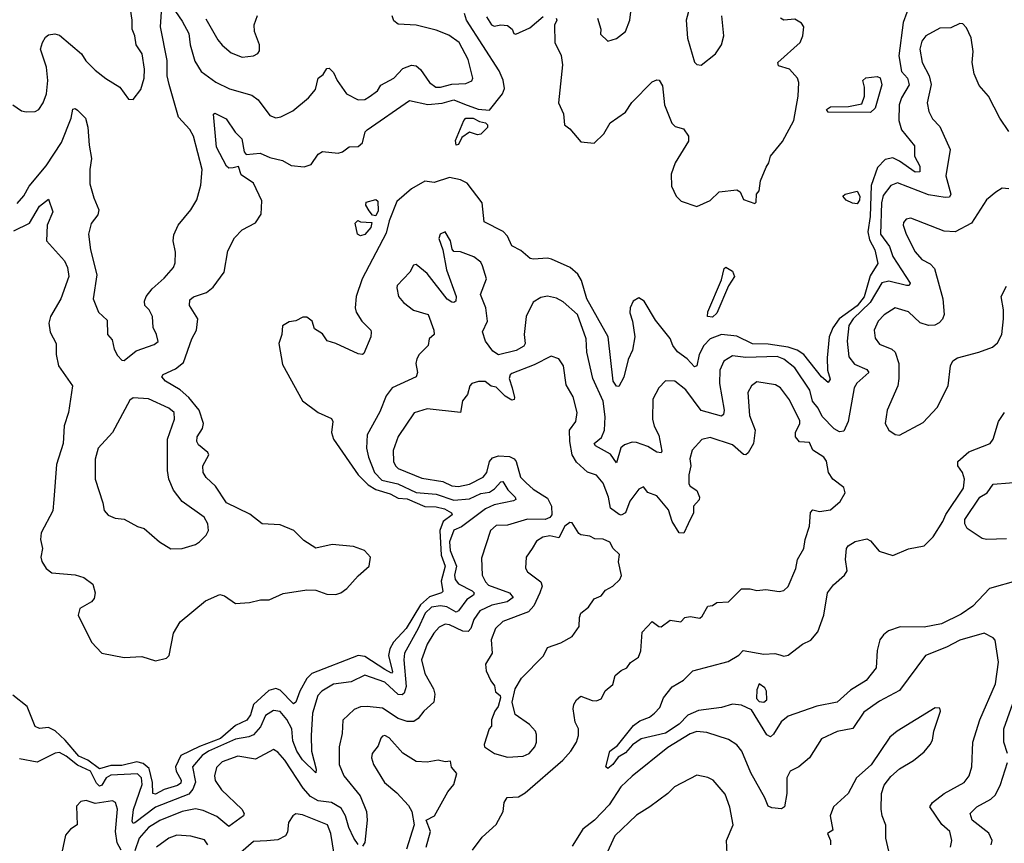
# Model space of a CAD drawing. Extents: x 1690054 to 1842981, y 782881 to 914114.
# Tile 541 of 656: x 1822296 to 1826715, y 830152 to 833848. Entities that reach past the tile are written whole.
import ezdxf

# ---------------------------------------------------------------- set-up
doc = ezdxf.new("R2010")
doc.units = 0

msp = doc.modelspace()

# ---------------------------------------------------------------- linework, layer by layer
at = {"layer": '0CON10XD'}
for points in [[(1822265.4, 833465.4), (1822305, 833438), (1822325, 833434), (1822365, 833435.8), (1822382, 833445), (1822402.2, 833475), (1822416.9, 833515), (1822422.6, 833575), (1822417.3, 833635), (1822390, 833715), (1822398.7, 833745), (1822411.4, 833768.6), (1822425, 833779.5), (1822454.7, 833784.7), (1822475, 833777.5), (1822573.6, 833693.6), (1822593.4, 833663.4), (1822635, 833621.4), (1822683.3, 833583.3), (1822745.8, 833545), (1822785, 833491.2), (1822805, 833490), (1822840, 833535), (1822855.4, 833585), (1822856, 833625), (1822845.4, 833695), (1822818.4, 833735), (1822812.7, 833775), (1822800.8, 833805), (1822801.5, 833845), (1822781.9, 833975)], [(1826293.3, 833925), (1826260.7, 833835), (1826242.2, 833685), (1826254.2, 833615), (1826280.9, 833585), (1826287.6, 833555), (1826253.3, 833496.7), (1826242.9, 833465), (1826240.9, 833395), (1826253.6, 833353.6), (1826311.5, 833281.5), (1826312.1, 833235), (1826335, 833190.8), (1826335.4, 833165), (1826315, 833163.6), (1826245, 833213), (1826215, 833226.9), (1826180.6, 833219.4), (1826145.9, 833184.1), (1826116.9, 833103.1), (1826113, 832965), (1826102.5, 832895), (1826110.2, 832860.2), (1826133.9, 832815), (1826147.1, 832752.9), (1826112.3, 832697.7), (1826086.2, 832603.8), (1826055, 832563.6), (1825974.3, 832505), (1825945.1, 832465), (1825928.9, 832425), (1825919.7, 832330.3), (1825921.1, 832275), (1825933.6, 832235), (1825925, 832220), (1825895, 832244.7), (1825815, 832344.5), (1825784.7, 832365), (1825745, 832378), (1825655, 832392.1), (1825585, 832392.6), (1825515, 832427.4), (1825445, 832434.5), (1825395, 832415.2), (1825365.7, 832385), (1825346.2, 832345), (1825335.5, 832295), (1825325, 832290.5), (1825292.2, 832325), (1825247.7, 832357.7), (1825227.1, 832385), (1825215, 832416.7), (1825149.4, 832499.4), (1825098.6, 832585), (1825075, 832598.8), (1825049.1, 832585), (1825036.2, 832555), (1825035, 832532.5), (1825046.9, 832495), (1825056.8, 832425), (1825046.6, 832365), (1825026.7, 832323.3), (1825006.9, 832243.1)], [(1825306.8, 833916.8), (1825287.1, 833845), (1825293.8, 833765), (1825325, 833656.7), (1825335, 833646.2), (1825355, 833644), (1825419.2, 833695), (1825445.6, 833735), (1825455.6, 833775), (1825447.5, 833865)], [(1822269.5, 832900.5), (1822340.3, 832935), (1822385, 833010.4), (1822425, 833042.5), (1822444.5, 832985), (1822418.9, 832925), (1822415.9, 832855.9), (1822496.7, 832765), (1822510.9, 832735), (1822517.5, 832695), (1822481.5, 832595), (1822433.9, 832515), (1822426.4, 832485), (1822433.6, 832445), (1822460.5, 832395), (1822460.4, 832345), (1822470, 832295), (1822532.9, 832205), (1822515.4, 832085), (1822495.3, 832025), (1822492, 831945), (1822461.4, 831851.4), (1822450, 831695), (1822444.3, 831644.3), (1822393.4, 831545), (1822389.6, 831515), (1822398.2, 831475), (1822390.9, 831435), (1822395, 831416.7), (1822414.6, 831384.6), (1822440, 831365), (1822545, 831356.7), (1822584.5, 831344.5), (1822623.8, 831315), (1822634.3, 831275), (1822630.3, 831249.7), (1822618.8, 831235), (1822566, 831205), (1822558.8, 831175), (1822619.1, 831055), (1822665, 831004.4), (1822765, 830986.2), (1822845, 830989.2), (1822905, 830970), (1822955, 830982.5), (1822966.7, 830995), (1822985.8, 831095), (1823015.7, 831145), (1823130, 831240), (1823195, 831268.9), (1823215, 831261.9), (1823265, 831227.1), (1823327.1, 831232.9), (1823376.2, 831243.8), (1823415.5, 831244.5), (1823478, 831272), (1823585, 831289.5), (1823625, 831287.5), (1823675, 831269.2), (1823715, 831268.8), (1823737.1, 831275), (1823764.5, 831295), (1823815, 831351.4), (1823864.2, 831395), (1823870.8, 831435), (1823844, 831465), (1823795, 831483.1), (1823698, 831492), (1823625, 831476.5), (1823571.1, 831511.1), (1823526.9, 831555), (1823465, 831581.2), (1823385, 831585.2), (1823328.9, 831628.9), (1823225, 831679.3), (1823174.9, 831754.9), (1823133.3, 831793.3), (1823119.1, 831815), (1823118.6, 831845), (1823144.4, 831895), (1823140, 831905), (1823099.4, 831939.4), (1823091.5, 831955), (1823092.3, 831975), (1823116.8, 832013.2), (1823121.5, 832035), (1823101.3, 832095), (1823055, 832152.2), (1823016.1, 832186.1), (1822950.4, 832225), (1822934.5, 832245), (1822940.5, 832255), (1822995, 832280.9), (1823030.7, 832309.3), (1823068.6, 832415), (1823089, 832455), (1823095.7, 832505), (1823058, 832565), (1823060.3, 832589.7), (1823076.6, 832603.4), (1823135, 832623.7), (1823165, 832647.2), (1823214.1, 832715), (1823230.3, 832809.7), (1823260.8, 832869.2), (1823295.3, 832904.7), (1823355, 832936.5), (1823380.5, 832975), (1823383.1, 833035), (1823345, 833114.5), (1823290.8, 833150.8), (1823278.3, 833188.3), (1823255, 833182.9), (1823235, 833180.9), (1823225, 833190), (1823179, 833275), (1823166.4, 833423.6), (1823171.4, 833428.6), (1823222.7, 833402.7), (1823262.7, 833342.7), (1823293.6, 833313.6), (1823303.4, 833255), (1823312.7, 833242.7), (1823375, 833248), (1823419.1, 833229.1), (1823475.9, 833215.9), (1823515, 833192.9), (1823572.7, 833187.3), (1823605, 833197.5), (1823635, 833244.2), (1823655, 833255.8), (1823725, 833248.5), (1823745, 833254.6), (1823775, 833276.5), (1823815, 833278.9), (1823835.4, 833295), (1823846.4, 833343.6), (1823855, 833354), (1824045, 833485.3), (1824127.4, 833467.4), (1824192.8, 833472.8), (1824245, 833487.8), (1824291.9, 833468.1), (1824354.4, 833445.6), (1824405, 833441.6), (1824462.7, 833515), (1824471.2, 833538.8), (1824465.9, 833575.9), (1824447.9, 833617.9), (1824301.1, 833845), (1824292.9, 833875)], [(1822285, 833022.3), (1822315, 833057.5), (1822339.4, 833100.6), (1822415, 833192.1), (1822484, 833296), (1822527.9, 833405), (1822535, 833446.2), (1822545, 833448.6), (1822555, 833441.9), (1822591.2, 833405), (1822602.5, 833365), (1822608.6, 833285), (1822618, 833225), (1822610.9, 833175), (1822611.4, 833111.4), (1822628.6, 833048.6), (1822651.8, 832995), (1822647.7, 832972.3), (1822616.8, 832933.2), (1822605.4, 832885), (1822613.4, 832815), (1822642.6, 832702.6), (1822626.4, 832595), (1822650.6, 832535), (1822689.1, 832499.1), (1822690, 832435), (1822710.7, 832410.7), (1822719.7, 832369.7), (1822735, 832340), (1822755, 832320), (1822765, 832318.8), (1822818.5, 832361.5), (1822900, 832390), (1822917, 832403), (1822910.8, 832435), (1822895.7, 832465.7), (1822892, 832515), (1822877.5, 832545), (1822857.5, 832565), (1822857.1, 832585), (1822864.4, 832605), (1822890.7, 832639.3), (1822945, 832687.1), (1822986.9, 832735), (1822993.7, 832756.3), (1822995.4, 832804.6), (1822985.5, 832854.5), (1822987.4, 832882.6), (1823007.5, 832925), (1823065, 832994.3), (1823090.8, 833039.2), (1823108.5, 833105), (1823115.3, 833175), (1823076.9, 833325), (1823059.1, 833355), (1823009.7, 833409.7), (1822966.4, 833556.4), (1822958.8, 833595), (1822958.4, 833665), (1822928.8, 833815), (1822934.4, 833905.6)], [(1822995, 833883.8), (1823025, 833841.1), (1823055.5, 833785), (1823060.7, 833735), (1823082, 833662), (1823110, 833615), (1823176.5, 833566.5), (1823237.5, 833537.5), (1823338.3, 833508.3), (1823367.2, 833487.2), (1823418.3, 833418.3), (1823445, 833406.4), (1823468.7, 833411.3), (1823521.5, 833438.5), (1823592.7, 833497.3), (1823623.9, 833535), (1823636.2, 833585), (1823658.1, 833601.9), (1823675, 833628.8), (1823685, 833630), (1823705, 833611.2), (1823721.1, 833575), (1823763.5, 833515), (1823815, 833488.5), (1823845, 833490), (1823865, 833500.8), (1823901.9, 833528.1), (1823916.8, 833553.2), (1823975.7, 833585), (1824015, 833628.9), (1824055, 833643.3), (1824075, 833641.1), (1824094.7, 833624.7), (1824135.5, 833565), (1824164.3, 833545), (1824185, 833544.3), (1824235, 833558.3), (1824299.1, 833560.9), (1824325, 833572.5), (1824329.4, 833585), (1824309.5, 833669.5), (1824268.2, 833745), (1824221.7, 833778.3), (1824165, 833800.8), (1824075, 833823.3), (1823995, 833826.9), (1823975, 833842), (1823967.1, 833865)], [(1823132.1, 833852.1), (1823185, 833757.5), (1823205, 833732.5), (1823245, 833699.4), (1823295, 833680), (1823345, 833685.8), (1823364.3, 833695.7), (1823371.7, 833708.3), (1823372.9, 833735), (1823350.6, 833795), (1823348.9, 833825), (1823363.4, 833866.6)], [(1824888.5, 833855), (1824904.3, 833805.7), (1824903.1, 833783.1), (1824935, 833751.2), (1824975, 833762.9), (1825014.4, 833795), (1825034.3, 833845), (1825040, 833895)], [(1826735.8, 833345.8), (1826695, 833406), (1826644.4, 833505), (1826602.6, 833552.6), (1826579.1, 833605), (1826570.9, 833655), (1826575.6, 833705), (1826565.9, 833765.9), (1826545, 833811.2), (1826528.3, 833828.3), (1826515, 833830), (1826475, 833811.1), (1826425, 833808.9), (1826362.5, 833775), (1826345, 833750.8), (1826336.1, 833715), (1826346.1, 833655), (1826378, 833595), (1826386.6, 833556.6), (1826368.8, 833475), (1826375.4, 833435), (1826392.9, 833402.9), (1826425, 833367.5), (1826472.1, 833265), (1826452.6, 833147.4), (1826475.3, 833064.7), (1826468.9, 833051.1), (1826449.8, 833049.8), (1826375, 833061.5), (1826235, 833114.7), (1826205, 833103.9), (1826171.1, 833058.9), (1826164.1, 833025), (1826158.7, 832885), (1826199.8, 832829.8), (1826214.5, 832784.5), (1826292, 832665), (1826287.5, 832655), (1826275.5, 832654.5), (1826196.2, 832673.8), (1826165, 832667.2), (1826112.2, 832577.8), (1826037.1, 832505), (1826016.4, 832475), (1826009.3, 832405), (1826017.1, 832335), (1826041.9, 832301.9), (1826098.5, 832278.5), (1826106.9, 832265), (1826053.6, 832216.4), (1826041.1, 832195), (1826014.1, 832045), (1825995, 832000.6), (1825975, 831997.8), (1825950.9, 832010.9), (1825897.1, 832067.1), (1825880, 832105), (1825854.3, 832135), (1825841.9, 832185), (1825774.7, 832285), (1825725, 832324.8), (1825695, 832335.6), (1825555, 832331.7), (1825495, 832339.1), (1825456.4, 832315), (1825438.6, 832275), (1825436.3, 832215), (1825457.1, 832095), (1825454.7, 832075.3), (1825445, 832067.9), (1825355, 832093.2), (1825285, 832186), (1825235.9, 832225.9), (1825195, 832226.4), (1825163.9, 832196.1), (1825137.8, 832145), (1825136.2, 832055), (1825143.5, 832023.5), (1825163.8, 831983.8), (1825178.5, 831911.5), (1825175, 831904.4), (1825155, 831906.8), (1825115, 831932.5), (1825065, 831950.8), (1825045, 831951.3), (1825009.9, 831940.1), (1824993.7, 831926.3), (1824975, 831858.8), (1824947.5, 831897.5), (1824879.6, 831935), (1824875, 831945.6), (1824907.1, 831972.9), (1824920.5, 832005), (1824923.3, 832065), (1824914.2, 832135), (1824867.6, 832237.6), (1824842.1, 832355), (1824838.6, 832415), (1824800, 832525), (1824735, 832580.8), (1824705, 832597.7), (1824665, 832606.2), (1824635, 832600.4), (1824600.1, 832579.9), (1824569.3, 832515), (1824560, 832435), (1824565, 832394.2), (1824558, 832382), (1824525, 832363.2), (1824445, 832343.6), (1824420.2, 832360.2), (1824386.1, 832405), (1824373.9, 832446.1), (1824395.3, 832495), (1824387.4, 832555), (1824364.1, 832615), (1824390.4, 832685), (1824373.5, 832743.5), (1824365, 832759.4), (1824334, 832784), (1824275, 832805.5), (1824245, 832807.8), (1824237.5, 832817.5), (1824229.4, 832855), (1824205, 832896.2), (1824183.8, 832885), (1824176.7, 832865), (1824195.4, 832815.4), (1824211.4, 832725), (1824254.4, 832605), (1824253.8, 832585), (1824245, 832578), (1824235, 832580), (1824215, 832593.8), (1824125, 832708.4), (1824075, 832748.5), (1824064.1, 832745.9), (1824047.3, 832715), (1823990.5, 832655), (1823988.2, 832645), (1823995.8, 832605), (1824018, 832578), (1824064.2, 832544.2), (1824129.4, 832525), (1824154.3, 832455), (1824155.7, 832435), (1824133.1, 832415), (1824129.2, 832385), (1824088.6, 832345), (1824078.5, 832325), (1824074.5, 832305), (1824082.2, 832265), (1824076, 832245), (1823968, 832195), (1823940.9, 832159.1), (1823912, 832088), (1823855.3, 831984.7), (1823852.8, 831925), (1823861.7, 831885), (1823889.2, 831815), (1823921.6, 831781.6), (1823993.2, 831765), (1824075, 831725.9), (1824165, 831718.2), (1824245, 831691.6), (1824315, 831697.6), (1824365, 831721.9), (1824405, 831728.1), (1824427.5, 831742.5), (1824455, 831773.9), (1824465, 831775.4), (1824487.1, 831737.1), (1824520, 831705), (1824522.9, 831695), (1824512.2, 831687.8), (1824425, 831670.3), (1824387.3, 831652.7), (1824278.9, 831571.1), (1824245, 831557.1), (1824224.9, 831505), (1824227.7, 831465), (1824256, 831395), (1824247.8, 831355), (1824250.3, 831335), (1824266.2, 831316.2), (1824327.2, 831285), (1824335.8, 831275), (1824333.3, 831265), (1824303.1, 831245), (1824265.4, 831194.6), (1824255, 831189.6), (1824213.2, 831213.2), (1824185, 831217.9), (1824145, 831210.7), (1824116.6, 831185), (1824085.2, 831115), (1824023.3, 831005), (1824020.5, 830975), (1824031, 830855), (1824022.2, 830825), (1824012.3, 830817.7), (1823995, 830820), (1823935.3, 830875), (1823845, 830905.9), (1823784.2, 830875.8), (1823704.7, 830865.3), (1823652.9, 830835), (1823634.5, 830815)], [(1824390.8, 833860.8), (1824413.9, 833825), (1824425, 833819.1), (1824455, 833824.2), (1824485, 833820.8), (1824505.6, 833805.6), (1824513.8, 833785), (1824522.7, 833782.7), (1824585, 833810.8), (1824645, 833862.5)], [(1824703.3, 833855), (1824706, 833845), (1824696.9, 833823.1), (1824697.1, 833745), (1824726.2, 833686.2), (1824732.8, 833645), (1824713.9, 833473.9), (1824736.5, 833425), (1824741.8, 833375), (1824765, 833358.1), (1824815, 833300), (1824875, 833293.1), (1824917.9, 833335), (1824945.5, 833384.5), (1825015, 833432.5), (1825043.8, 833476.2), (1825135, 833568), (1825155, 833578), (1825165.5, 833575.5), (1825180.3, 833550.3), (1825190.4, 833465), (1825223.2, 833383.2), (1825238.3, 833368.3), (1825275, 833358.1), (1825297.7, 833325), (1825296.9, 833303.1), (1825237.3, 833205), (1825219.5, 833155), (1825220.9, 833100.9), (1825242.9, 833055), (1825265, 833033.1), (1825335, 833008.5), (1825395, 833036.4), (1825435, 833075.4), (1825514.1, 833084.1), (1825528.8, 833075), (1825545, 833040), (1825595, 833022.5), (1825601.7, 833028.3), (1825602.5, 833065), (1825615, 833080), (1825621.2, 833125), (1825645.7, 833185), (1825658.1, 833205), (1825665.4, 833235), (1825718.9, 833301.1), (1825770.9, 833395), (1825789.6, 833505), (1825793.3, 833565), (1825787.1, 833585), (1825750.8, 833625), (1825700.9, 833640.9), (1825699.1, 833655), (1825798.1, 833745), (1825810, 833775), (1825815.8, 833815), (1825805, 833832), (1825775, 833850), (1825725, 833845.5), (1825711.1, 833855)], [(1826115, 833431.2), (1825925, 833432.9), (1825916.7, 833445), (1825935, 833456.7), (1826015, 833457.5), (1826075, 833470), (1826087.5, 833505), (1826087.5, 833545), (1826080, 833575), (1826093.6, 833586.4), (1826145, 833593.3), (1826157, 833587), (1826165.5, 833555), (1826135, 833450), (1826115, 833431.2)], [(1824255, 833284.2), (1824252.5, 833305), (1824288.8, 833395), (1824298.8, 833405), (1824332, 833405), (1824360.3, 833390.2), (1824386.4, 833385), (1824395.4, 833375), (1824395, 833363.8), (1824365, 833333.8), (1824350.7, 833330.7), (1824315, 833342.5), (1824280.7, 833319.3), (1824265, 833287.5), (1824255, 833284.2)], [(1825006.9, 832243.1), (1824985, 832200.8), (1824975, 832203.3), (1824959.6, 832225), (1824937.3, 832425), (1824841, 832595), (1824817.2, 832677.2), (1824800.8, 832705), (1824765.9, 832735.9), (1824682.2, 832772.2), (1824665, 832777.3), (1824602.3, 832772.3), (1824586.4, 832776.4), (1824545, 832812.5), (1824505, 832833.3), (1824485.6, 832875.6), (1824466.4, 832896.4), (1824381.1, 832941.1), (1824371.2, 833025), (1824305, 833113.5), (1824275, 833128.2), (1824225, 833138.9), (1824156.6, 833116.6), (1824115, 833122.2), (1824055, 833089.1), (1823988.6, 833031.4), (1823954.8, 832945), (1823941, 832889), (1823832.9, 832685), (1823805.5, 832605), (1823802, 832555), (1823806.9, 832535), (1823832.2, 832495), (1823872, 832455), (1823874, 832445), (1823872, 832425), (1823840, 832350), (1823834.4, 832345.6), (1823815, 832348.5), (1823715, 832394.4), (1823675.8, 832405.8), (1823655, 832437.5), (1823619.7, 832459.7), (1823608.2, 832495), (1823585, 832512.2), (1823567.4, 832512.6), (1823535, 832495.8), (1823505, 832492), (1823475.9, 832474.1), (1823472.9, 832435), (1823458.6, 832395), (1823475, 832300), (1823565, 832137.5), (1823636, 832085), (1823695, 832058.6), (1823702.2, 832045), (1823695.4, 831995), (1823703.8, 831965), (1823814.5, 831804.5), (1823859.6, 831759.6), (1823895, 831739), (1823959.3, 831719.3), (1823995, 831700.1), (1824035, 831698.1), (1824115, 831662.9), (1824165, 831662.2), (1824202.6, 831652.6), (1824233.6, 831635), (1824236.9, 831625), (1824196.7, 831595), (1824181.3, 831555), (1824187.7, 831445), (1824205.1, 831395), (1824187.3, 831327.3), (1824195, 831282), (1824189.2, 831275), (1824135, 831257.6), (1824095, 831221.2), (1824029.9, 831115), (1823974.4, 831055), (1823956.6, 831025), (1823950.7, 830995), (1823968.7, 830921.3), (1823964.4, 830915.6), (1823935, 830931.3), (1823845, 830990.6), (1823815, 830993.9), (1823607, 830913), (1823585, 830890.9), (1823553.7, 830835), (1823535, 830785.4), (1823525, 830777.8), (1823465, 830839.5), (1823445, 830846), (1823415, 830837), (1823345.7, 830775), (1823331.5, 830728.5), (1823315.3, 830704.7), (1823265, 830679.6), (1823197.9, 830622.1), (1823103.5, 830586.5), (1823020, 830545), (1822995.5, 830495), (1822998.8, 830475), (1823020.4, 830435), (1823018.7, 830421.3), (1823005, 830410.6), (1822945, 830392.7), (1822905, 830372.3), (1822893.2, 830375), (1822892.7, 830425), (1822876.9, 830486.9), (1822850.1, 830510.1), (1822822.2, 830517.8), (1822755, 830500.4), (1822705, 830500.1), (1822655, 830486.6), (1822602.2, 830525), (1822562.3, 830542.3), (1822501.1, 830615), (1822455, 830655.9), (1822425, 830671.3), (1822385, 830667.5), (1822365.3, 830675.3), (1822329.2, 830765), (1822266.2, 830816.2)], [(1826055, 833021.2), (1826033.6, 833023.6), (1826005, 833037.5), (1825990, 833055), (1826000, 833065), (1826055, 833077.5), (1826065.8, 833055), (1826065, 833037.5), (1826055, 833021.2)], [(1826735, 833088), (1826705, 833092), (1826676.7, 833073.3), (1826635, 833039.2), (1826567.1, 832935), (1826495, 832896.2), (1826445, 832898.9), (1826295, 832956.7), (1826275, 832951.9), (1826262.1, 832937.9), (1826260.4, 832925), (1826274.6, 832885), (1826315.3, 832805.3), (1826345, 832771.8), (1826382.7, 832752.7), (1826401.7, 832731.7), (1826438.4, 832595), (1826445.5, 832525), (1826437, 832503), (1826422.7, 832487.3), (1826403.3, 832476.7), (1826375, 832474.6), (1826337.1, 832487.1), (1826285, 832537.1), (1826225, 832553.8), (1826175, 832523.2), (1826149.1, 832495), (1826131.5, 832455), (1826135, 832418.8), (1826155, 832391.1), (1826209.6, 832369.6), (1826225.3, 832355.3), (1826240.9, 832305), (1826242.2, 832237.8), (1826236.4, 832205), (1826189.4, 832095), (1826180, 832035), (1826196.7, 832005), (1826225, 831986.7), (1826245, 831983.3)], [(1823895, 832966.7), (1823880, 832970), (1823865, 832990), (1823850, 833015), (1823851.7, 833028.3), (1823895, 833040), (1823903, 833033), (1823905, 832990), (1823895, 832966.7)], [(1823825, 832877.5), (1823812.5, 832885), (1823802.5, 832935), (1823813, 832947), (1823825, 832940), (1823877, 832937), (1823872.5, 832915), (1823845, 832884.2), (1823825, 832877.5)], [(1825405, 832513.1), (1825383.3, 832515), (1825383.9, 832536.1), (1825445, 832680), (1825458.3, 832731.7), (1825465, 832737.5), (1825495, 832718.8), (1825503.3, 832695), (1825477, 832653), (1825425, 832531.2), (1825405, 832513.1)], [(1826245, 831983.3), (1826350.3, 832039.7), (1826413, 832107), (1826462.9, 832205), (1826473.3, 832295), (1826483.9, 832316.1), (1826505, 832330.5), (1826601.2, 832355), (1826662.5, 832377.5), (1826685, 832397.5), (1826703.8, 832435), (1826710.7, 832505), (1826710.6, 832545), (1826700.3, 832605), (1826725, 832651.3)], [(1824329, 830121), (1824371.5, 830178.5), (1824435, 830236), (1824465.6, 830295), (1824471.1, 830335), (1824483.4, 830356.6), (1824535, 830360.4), (1824565, 830377.5), (1824733.3, 830525), (1824770.3, 830565), (1824794.6, 830605), (1824804.6, 830635), (1824803.8, 830665), (1824789.2, 830695), (1824780, 830755), (1824782.7, 830775), (1824795, 830795.7), (1824815, 830812.5), (1824865, 830792.9), (1824885, 830791.1), (1824905, 830800.6), (1824915, 830816), (1824923.9, 830836.1), (1824957.7, 830865), (1824969.1, 830905), (1824995, 830927.3), (1825020.6, 830939.4), (1825036.9, 830963.1), (1825072.6, 830987.4), (1825084.4, 831015), (1825090.3, 831099.7), (1825135, 831147.5), (1825163.8, 831125), (1825175, 831123.6), (1825215, 831153.6), (1825263.8, 831146.2), (1825281.2, 831165), (1825305, 831169.7), (1825348.1, 831161.9), (1825359.5, 831170.5), (1825384.6, 831215.4), (1825405, 831218.6), (1825425, 831231.9), (1825476.7, 831235), (1825535, 831294), (1825573.9, 831293.9), (1825605, 831286.2), (1825645, 831290.8), (1825705, 831282), (1825725, 831286.7), (1825745, 831303.8), (1825780, 831385), (1825786.9, 831425), (1825815.8, 831475), (1825820.8, 831515), (1825841.1, 831575), (1825845, 831636.2), (1825855, 831648), (1825885, 831641.2), (1825935, 831648.8), (1825978.8, 831685), (1826001.2, 831725), (1825995, 831748.8), (1825945, 831786), (1825926, 831815), (1825916.3, 831866.3), (1825905.5, 831885), (1825855.3, 831915.3), (1825840.7, 831950.7), (1825795, 831953.3), (1825778.5, 831975), (1825777.2, 831995), (1825797.5, 832035), (1825797.6, 832047.6), (1825751.1, 832141.1), (1825710.9, 832195), (1825688.7, 832208.7), (1825605, 832221.9), (1825580, 832205), (1825564.6, 832175), (1825571.9, 832071.9), (1825597, 832005), (1825588.8, 831945), (1825565, 831903.6), (1825555, 831895.3), (1825545, 831897.1), (1825495, 831940), (1825395, 831972.4), (1825356.9, 831963.1), (1825314.7, 831915.3), (1825303.5, 831876.5), (1825308.8, 831845), (1825298.7, 831805), (1825299.2, 831765), (1825305, 831754.5), (1825335.3, 831735.3), (1825347.6, 831705), (1825345, 831692.5), (1825320, 831665), (1825320.4, 831635), (1825295.4, 831585), (1825276.6, 831543.4), (1825255, 831545.3), (1825225, 831595.5), (1825207.8, 831647.8), (1825155, 831711.1), (1825115.3, 831725.3), (1825095, 831751.2), (1825075, 831740.8), (1825035, 831687.5), (1825014.6, 831635), (1824995, 831624.3), (1824986.6, 831626.6), (1824947.7, 831655), (1824938.4, 831705), (1824915, 831767.8), (1824884.1, 831804.1), (1824845, 831817.8), (1824795, 831862.1), (1824775.3, 831895), (1824764.7, 831955), (1824764.2, 832005), (1824792.2, 832045), (1824797.9, 832085), (1824780.5, 832155), (1824748.8, 832208.8), (1824736.4, 832295), (1824715, 832325.8), (1824681.7, 832338.3), (1824605, 832298.2), (1824505, 832260), (1824496.6, 832253.4), (1824493.2, 832236.8), (1824505.7, 832195), (1824517.3, 832152.7), (1824515, 832143.8), (1824505, 832140.8), (1824475, 832157.5), (1824435, 832198.2), (1824412.8, 832202.8), (1824385, 832223.9), (1824355, 832224.6), (1824325.3, 832214.7), (1824315.9, 832204.1), (1824305.5, 832165), (1824282.8, 832137.2), (1824275, 832084.4), (1824125, 832101.1), (1824066.5, 832083.5), (1823995, 831977.5), (1823971.6, 831915), (1823973.8, 831865), (1823982.1, 831845), (1823995, 831833.4), (1824100.2, 831790.2), (1824195, 831775.2), (1824235, 831756.5), (1824265, 831752.9), (1824315, 831764), (1824376.1, 831795), (1824393.1, 831815), (1824404.8, 831865.2), (1824418, 831882), (1824445, 831889.8), (1824495, 831887.1), (1824515, 831877.2), (1824523.7, 831865), (1824543.3, 831795), (1824568.9, 831768.9), (1824600.7, 831740.7), (1824665, 831701), (1824682.6, 831665), (1824683.8, 831626.2), (1824675, 831613.7), (1824655, 831605.2), (1824575, 831606.7), (1824485, 831578.6), (1824435, 831578.4), (1824409.1, 831555), (1824368.2, 831431.8), (1824371.8, 831355), (1824386.4, 831325), (1824400.6, 831310.6), (1824495, 831275.3), (1824511.5, 831255), (1824483.6, 831235), (1824415, 831221), (1824361.5, 831195), (1824334.1, 831155.9), (1824321.5, 831115), (1824308.3, 831101.7), (1824285, 831103), (1824225, 831131.7), (1824205, 831135.3), (1824178.8, 831121.2), (1824154.7, 831095), (1824124.8, 831045), (1824099.2, 830975), (1824114.3, 830914.3), (1824152.9, 830845), (1824158.7, 830821.3), (1824155.5, 830784.5), (1824109.2, 830745), (1824085, 830711.5), (1824065, 830698.9), (1824035, 830699), (1823995, 830712.2), (1823925, 830758.7), (1823855, 830766.1), (1823825, 830763.9), (1823797.8, 830752.2), (1823746.2, 830703.8), (1823744.1, 830645), (1823729.6, 830585), (1823730.7, 830505), (1823751.5, 830455), (1823824.2, 830365), (1823852.5, 830295), (1823855.9, 830255), (1823845.4, 830155), (1823835, 830138.6)], [(1822975, 831472.5), (1823025, 831474.2), (1823085, 831492.5), (1823103.8, 831505), (1823133.8, 831535), (1823143.8, 831555), (1823140.8, 831585), (1823124, 831615), (1823025.4, 831685.4), (1822986.1, 831736.1), (1822966.2, 831785), (1822960, 831825), (1822960, 831965), (1822990.4, 832055), (1822988.8, 832085), (1822965, 832104.5), (1822875, 832146.4), (1822805, 832150), (1822790.3, 832139.7), (1822712.5, 831995), (1822648.1, 831925), (1822635.6, 831875), (1822634.4, 831785), (1822669.8, 831679.8), (1822675.7, 831645), (1822693.8, 831623.8), (1822725, 831610), (1822765, 831606.7), (1822825, 831573.3), (1822855, 831564), (1822924, 831505), (1822975, 831472.5)], [(1826775, 831330.8), (1826648.2, 831295), (1826573.9, 831216.1), (1826520.7, 831179.3), (1826433.1, 831136.9), (1826355, 831121.6), (1826246.8, 831123.2), (1826195.3, 831104.7), (1826172.4, 831087.6), (1826156.9, 831065), (1826145, 831017.5), (1826140.4, 830939.6), (1826095, 830882.2), (1826025, 830839.4), (1825965, 830784.6), (1825873.4, 830766.6), (1825745, 830722.3), (1825713.3, 830696.7), (1825679.2, 830640.8), (1825665, 830630), (1825648.5, 830638.5), (1825580.6, 830750.6), (1825535, 830771.6), (1825495, 830775.4), (1825445, 830760.5), (1825341.8, 830748.2), (1825293.9, 830726.1), (1825255, 830685.8), (1825195, 830645.9), (1825085, 830620.4), (1825046.1, 830593.9), (1825015, 830557.5), (1824981.7, 830538.3), (1824957.8, 830505), (1824935, 830486.7), (1824926.7, 830495), (1824944.3, 830565.7), (1824979.1, 830590.9), (1825050.2, 830679.8), (1825078.7, 830701.3), (1825122.2, 830717.8), (1825145.7, 830735), (1825168.3, 830761.7), (1825185.8, 830805), (1825225, 830853.3), (1825275, 830883.8), (1825316.7, 830925), (1825475, 830967.8), (1825523.5, 830996.5), (1825543.1, 831016.9), (1825635, 831000.4), (1825685, 831003.8), (1825706.9, 830996.9), (1825725, 830991.5), (1825745, 830996.4), (1825809.5, 831045), (1825847, 831063), (1825878.7, 831101.3), (1825904.3, 831175), (1825921.8, 831275), (1825948.8, 831311.2), (1825997.7, 831355), (1826009.2, 831375), (1826001.5, 831425), (1826007.1, 831475), (1826013.9, 831486.1), (1826045, 831506.7), (1826097.9, 831517.9), (1826115, 831509.5), (1826153, 831463), (1826215, 831442.9), (1826285, 831472.4), (1826355, 831486), (1826395, 831527.1), (1826438.8, 831595), (1826452.7, 831627.3), (1826531.1, 831745), (1826536.9, 831785), (1826527.3, 831815), (1826506.7, 831845), (1826506.9, 831865), (1826555, 831908.1), (1826651.2, 831945), (1826665.5, 831964.5), (1826688.6, 832045), (1826715.6, 832084.4)], [(1826725, 831518.6), (1826635.2, 831514.8), (1826615, 831519.7), (1826547.8, 831565), (1826537, 831585), (1826537.2, 831605), (1826605, 831704.7), (1826637.5, 831725), (1826665, 831762.9), (1826885, 831780.8)], [(1824485, 830537.5), (1824555, 830542.2), (1824582.9, 830555), (1824607.8, 830585), (1824615.6, 830605), (1824615, 830640), (1824610.6, 830655), (1824584, 830685), (1824519.3, 830729.3), (1824506.2, 830785), (1824520, 830845), (1824547.6, 830892.4), (1824647.3, 830992.7), (1824665, 831030.8), (1824725, 831050.8), (1824775, 831080), (1824806.9, 831125), (1824807.8, 831165), (1824815, 831184.2), (1824849.2, 831210.8), (1824875, 831248.2), (1824905, 831262.9), (1824925, 831287.8), (1824957.5, 831305), (1824990, 831335), (1824997.1, 831352.9), (1824983.1, 831415), (1824987.3, 831447.3), (1824960, 831475), (1824945, 831502.5), (1824915, 831516.4), (1824877.3, 831517.3), (1824855, 831529.2), (1824815, 831536), (1824805, 831542), (1824775, 831589.2), (1824765, 831590.6), (1824743.2, 831575), (1824715, 831522.9), (1824675, 831531.6), (1824643.9, 831526.1), (1824615, 831506.9), (1824596, 831474), (1824568.9, 831435), (1824565.6, 831385.6), (1824575, 831370), (1824635.5, 831325), (1824640.9, 831305), (1824630.5, 831275), (1824602.8, 831217.2), (1824580.3, 831189.7), (1824465, 831146.8), (1824431.3, 831115), (1824411.9, 831065), (1824416.7, 831005), (1824386, 830955), (1824390, 830925), (1824410.3, 830880.3), (1824427.7, 830857.7), (1824432, 830832), (1824452.5, 830815), (1824453.3, 830805), (1824443.8, 830765), (1824429.2, 830745), (1824414.2, 830705), (1824413.3, 830676.7), (1824403.3, 830665), (1824380, 830595), (1824382.5, 830585), (1824427.5, 830555), (1824485, 830537.5)], [(1826473.1, 830135), (1826479.1, 830165), (1826470.5, 830205), (1826435, 830235.4), (1826380, 830315), (1826392.5, 830335), (1826445, 830375.4), (1826535, 830424.4), (1826557.8, 830455), (1826569.5, 830495), (1826573.6, 830605), (1826604.6, 830705), (1826675, 830867.5), (1826688.4, 830965), (1826673.3, 831063.3), (1826664.4, 831074.4), (1826625, 831094.2), (1826515, 831063.8), (1826455, 831031.8), (1826360.8, 830995), (1826245, 830836.9), (1826155, 830789.6), (1826085, 830740.5), (1826035, 830666.4), (1825965, 830653.5), (1825895, 830621.1), (1825840, 830535), (1825792, 830495), (1825754.3, 830475), (1825739.5, 830445), (1825738.2, 830375), (1825728.9, 830315), (1825715, 830306.7), (1825671.1, 830311.1), (1825655, 830318.8), (1825640.9, 830355), (1825577.6, 830467.6), (1825536.2, 830565), (1825515, 830594.3), (1825477.6, 830617.6), (1825379.2, 830649.2), (1825335, 830652.8), (1825305, 830643.3), (1825205, 830581.8), (1825045, 830452.7), (1824994.6, 830405), (1824941.2, 830325), (1824876.1, 830255), (1824823.3, 830215), (1824775, 830138.9)], [(1825635, 830784.4), (1825648.6, 830795), (1825648, 830835), (1825639.5, 830849.5), (1825615, 830867.5), (1825605, 830840), (1825602.1, 830802.1), (1825615, 830787.8), (1825635, 830784.4)], [(1823634.5, 830815), (1823610.7, 830735), (1823603.7, 830635), (1823605.7, 830565), (1823626.2, 830485), (1823625, 830467.5), (1823565, 830526.9), (1823539.6, 830565), (1823522.1, 830612.1), (1823517.5, 830665), (1823495, 830706.8), (1823465, 830742.6), (1823435, 830747.1), (1823399.1, 830725), (1823376.3, 830673.7), (1823345, 830638.6), (1823325, 830629.3), (1823265, 830618.4), (1823143.8, 830565), (1823114.5, 830545), (1823072.4, 830495), (1823085.7, 830425.7), (1823072.6, 830395), (1823055, 830372.9), (1822905, 830313.9), (1822813.3, 830243.3), (1822805, 830241.2), (1822800.4, 830250.4), (1822806.3, 830303.7), (1822846.2, 830415), (1822843.4, 830445), (1822825, 830463.3), (1822705, 830458.1), (1822683.9, 830446.1), (1822665, 830412.5), (1822655, 830408.7), (1822641.2, 830421.2), (1822613.4, 830475), (1822555, 830502.4), (1822505, 830543.4), (1822475, 830558.8), (1822455, 830556.2), (1822375, 830515.5), (1822295, 830530)], [(1826729.7, 830555), (1826712.8, 830605), (1826713.3, 830665), (1826769.4, 830825)], [(1826212.5, 830045), (1826182.5, 830175), (1826182.7, 830232.7), (1826166.4, 830275), (1826162.5, 830305), (1826164.1, 830375.9), (1826175, 830412.5), (1826205, 830451.2), (1826245, 830486.2), (1826306.6, 830523.4), (1826355, 830562), (1826382, 830595), (1826392.5, 830615), (1826399.2, 830655), (1826428.8, 830745), (1826425, 830757.5), (1826405, 830760), (1826234, 830655), (1826201.7, 830628.3), (1826116.8, 830503.2), (1826051.2, 830445), (1826013.8, 830375), (1825948, 830315), (1825932.9, 830275), (1825945, 830210), (1825922, 830195), (1825934.7, 830165), (1825934.4, 830145)], [(1824120.8, 830135), (1824139.2, 830205), (1824120, 830255), (1824157.5, 830275), (1824217.9, 830382.1), (1824244.2, 830415), (1824258, 830465), (1824234, 830494), (1824230, 830520), (1824205, 830516.7), (1824174.3, 830524.3), (1824125, 830515.6), (1824075, 830518.5), (1824016.3, 830556.3), (1823955, 830625.4), (1823935, 830635.4), (1823925, 830632.9), (1823916.4, 830623.6), (1823905, 830588.8), (1823878.6, 830555), (1823875.7, 830535), (1823884.5, 830505), (1823932.9, 830425), (1823988.9, 830378.9), (1824041.4, 830321.4)], [(1823815, 830145.8), (1823795.3, 830175.3), (1823773.1, 830223.1), (1823759, 830275), (1823738.9, 830308.9), (1823695, 830334.8), (1823635, 830342.6), (1823601.1, 830361.1), (1823568.8, 830398.8), (1823485.4, 830525.4), (1823455, 830561.1), (1823435, 830573.1), (1823355, 830529.2), (1823275, 830542.3), (1823205, 830517.4), (1823178.8, 830491.2), (1823170.5, 830455), (1823172.8, 830432.8), (1823201.2, 830391.2), (1823293.8, 830305), (1823303.8, 830285), (1823300, 830275), (1823235, 830227.5), (1823181.7, 830271.7), (1823119.3, 830299.3), (1823085, 830306.3), (1823025, 830294.8), (1822925.6, 830254.4), (1822875, 830223), (1822832.6, 830175), (1822812.4, 830117.6)], [(1826655.4, 830145), (1826660.8, 830165), (1826645, 830197.1), (1826571.3, 830255), (1826562.1, 830285), (1826591.8, 830315), (1826655, 830350), (1826675, 830368.5), (1826698.1, 830415), (1826729.2, 830515)], [(1825471.3, 830105), (1825468.2, 830165), (1825498.8, 830235), (1825483.6, 830313.6), (1825462.8, 830372.8), (1825408, 830435), (1825385, 830447.1), (1825335, 830458), (1825234.6, 830405.4), (1825205, 830375.8), (1825124.6, 830315.4), (1825065, 830278.5), (1824966.5, 830185), (1824925.3, 830094.7)], [(1822751, 830121), (1822733.8, 830153.8), (1822725.6, 830205), (1822735.3, 830305.3), (1822726.9, 830335), (1822712.2, 830342.2), (1822635, 830330.8), (1822594.3, 830344.3), (1822570.3, 830339.7), (1822551.1, 830318.9), (1822554, 830235), (1822524.5, 830215.5), (1822502.5, 830187.5), (1822481.2, 830088.8)], [(1824041.4, 830321.4), (1824056.2, 830295), (1824066.7, 830235), (1824032.5, 830125)], [(1823713.1, 830065), (1823692.9, 830195), (1823677.1, 830235), (1823565, 830279.6), (1823535, 830283.6), (1823521.4, 830275), (1823503.1, 830245), (1823498.1, 830201.9), (1823488.5, 830185), (1823455, 830166.6), (1823405, 830162.9), (1823345, 830160), (1823289, 830111)], [(1823140.8, 830145), (1823125, 830167.5), (1823063.6, 830183.6), (1823001.7, 830188.3), (1822965, 830174.1), (1822910, 830135)]]:
    msp.add_lwpolyline(points, dxfattribs=at)

doc.saveas('drawing.dxf')
